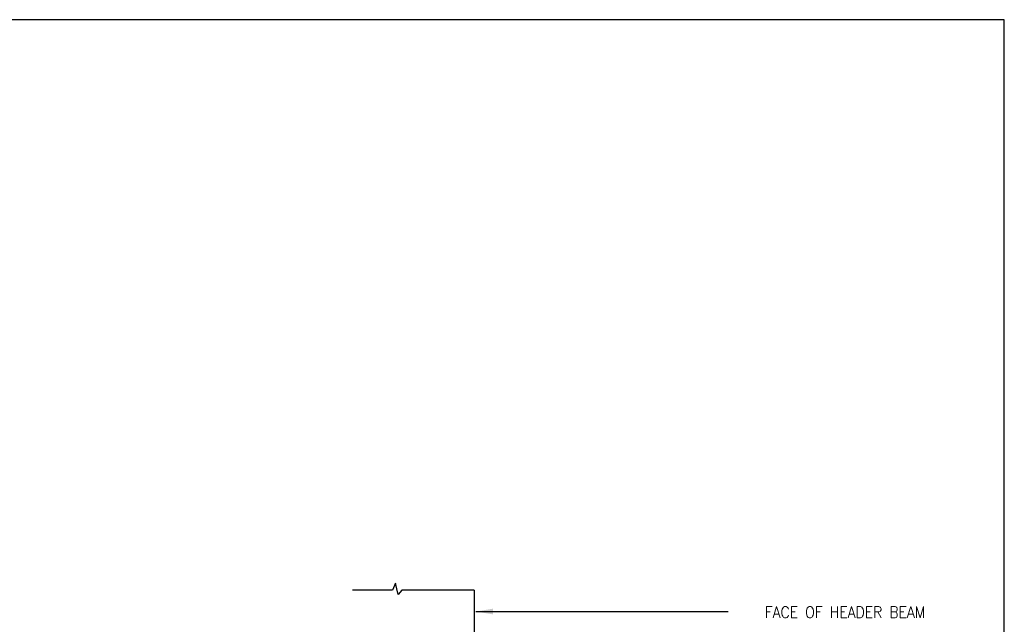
# Model space of a CAD drawing. Header units: inches. Extents: x -9715 to 32893, y -15613 to -1138.
# Tile 351 of 380: x 12671 to 12844, y -5475 to -5368. Entities that reach past the tile are written whole.
import ezdxf
from ezdxf.enums import TextEntityAlignment as Align

# ---------------------------------------------------------------- set-up
doc = ezdxf.new("R2010")
doc.units = ezdxf.units.IN
doc.header["$MEASUREMENT"] = 0
doc.layers.get('DEFPOINTS').update_dxf_attribs({"color": 11})
for name, color, linetype in [('S-ANNO-TEXT', 2, 'Continuous'), ('S1', 2, 'Continuous'), ('S7', 2, 'Continuous')]:
    doc.layers.add(name, color=color, linetype=linetype)
doc.styles.add('125', font='romans.shx', dxfattribs={"width": 0.8, "height": 2})

msp = doc.modelspace()

# ---------------------------------------------------------------- linework, layer by layer
at = {"layer": 'DEFPOINTS'}
msp.add_lwpolyline([(12153.42982, -5831.71019), (12844.40346, -5831.71019), (12844.40346, -5368.30602), (12153.42982, -5368.30602)], close=True, dxfattribs=at)
at = {"layer": 'S1', "color": 2}
msp.add_line((12751.17538, -5468.6858), (12751.17538, -5529.17748), dxfattribs=at)
at = {"layer": 'S1', "color": 1}
msp.add_lwpolyline([(12751.17538, -5468.6858), (12738.44722, -5468.6858), (12737.82222, -5469.4358), (12737.32222, -5467.4358), (12736.82222, -5468.6858), (12729.79849, -5468.6858)], dxfattribs=at)
at = {"layer": 'S7', "color": 1}
msp.add_line((12751.48285, -5472.42765), (12795.84445, -5472.42765), dxfattribs=at)
msp.add_solid([(12754.48285, -5472.92765), (12754.48285, -5471.92765), (12751.48285, -5472.42765)], dxfattribs=at)

# ---------------------------------------------------------------- texts
at = {"layer": 'S-ANNO-TEXT', "ltscale": 20, "style": '125', "width": 0.9}
msp.add_text('FACE OF HEADER BEAM', height=2.0000001, dxfattribs=at).set_placement((12816.39344, -5473.55726), align=Align.CENTER)

doc.saveas('drawing.dxf')
